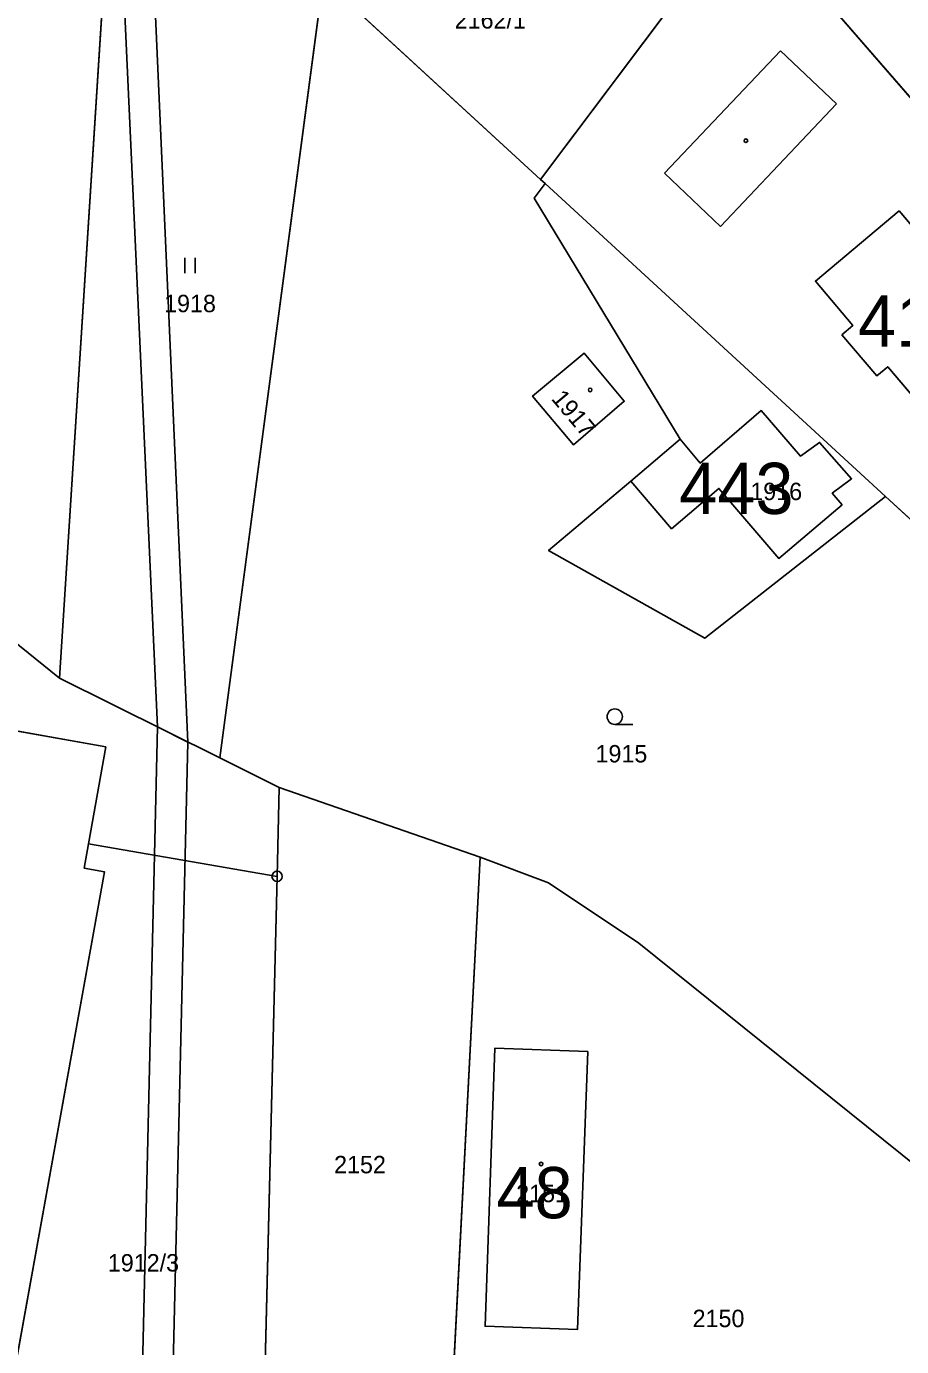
# Model space of a CAD drawing. Extents: x -689422 to -685210, y -987725 to -982160.
# Drawn here: x -686551 to -686465.6, y -985556.7 to -985427.8 of the extents above; entities that cross this region are included whole.
import ezdxf

# ---------------------------------------------------------------- set-up
doc = ezdxf.new("R2010")
doc.units = 0
for name, color, linetype in [('KN_Budovy', 7, 'Continuous'), ('KN_Budovy_cisla_domovni', 7, 'Continuous'), ('KN_Hranice_parcel', 7, 'Continuous'), ('KN_Hranice_parcel_vnitrni_kresba', 7, 'Continuous'), ('KN_Parcelni cisla', 7, 'Continuous'), ('KN_Polygon parcely', 7, 'Continuous'), ('KN_POZEMKY_ORNA PUDA', 7, 'Continuous'), ('KN_POZEMKY_OSTATNI PLOCHA', 7, 'Continuous'), ('KN_POZEMKY_TTP', 7, 'Continuous'), ('KN_POZEMKY_ZAHRADA', 7, 'Continuous'), ('KN_POZEMKY_ZASTAVENA PLOCHA', 7, 'Continuous'), ('KN_VYUZITI_19_ostatni plocha_zelen', 7, 'Continuous'), ('KN_VYUZITI_23_ostatni plocha_manipulacni plocha', 7, 'Continuous'), ('KN_VYUZITI_26_ostatni plocha_jina plocha', 7, 'Continuous'), ('KN_Věcná břemena k části', 7, 'Continuous'), ('KN_Značky bodu BP', 7, 'Continuous'), ('KN_Značky budov', 7, 'Continuous'), ('KN_Značky kultur', 7, 'Continuous')]:
    doc.layers.add(name, color=color, linetype=linetype)

msp = doc.modelspace()

# ---------------------------------------------------------------- linework, layer by layer
at = {"layer": 'KN_Budovy'}
for points in [[(-686471.46, -985457.89), (-686468.04, -985461.91), (-686466.98, -985461.02), (-686462.28, -985466.57), (-686454.11, -985459.66), (-686458.6, -985454.39), (-686461.61, -985450.84), (-686465.89, -985445.81), (-686474.04, -985452.65), (-686470.39, -985456.99)], [(-686492.71, -985464.38), (-686496.63, -985459.69), (-686501.65, -985463.88), (-686497.66, -985468.63)], [(-686471.45, -985474.49), (-686472.41, -985473.37), (-686470.52, -985471.96), (-686473.64, -985468.41), (-686475.5, -985469.76), (-686479.33, -985465.3), (-686485.28, -985470.42), (-686487.24, -985468.1), (-686492.05, -985472.18), (-686488.08, -985476.84), (-686483.46, -985472.89), (-686477.62, -985479.73)], [(-686647.36, -985580.89), (-686657.03, -985635), (-686657.36, -985636.86), (-686639.84, -985639.99), (-686608.04, -985645.65), (-686607.72, -985643.9), (-686605.46, -985631.55), (-686601.23, -985608.44), (-686593.05, -985563.17), (-686590.1, -985563.7), (-686560.49, -985569.04), (-686553.12, -985564.16), (-686543.43, -985510.32), (-686545.4, -985509.96), (-686544.98, -985507.58), (-686543.3, -985498.14), (-686565.91, -985494.08), (-686563.36, -985479.92), (-686562.92, -985477.46), (-686564.18, -985477.23), (-686599.79, -985470.83), (-686626.72, -985465.99), (-686632.58, -985498.63)], [(-686497.25, -985555), (-686496.27, -985527.87), (-686505.34, -985527.56), (-686506.28, -985554.69)]]:
    msp.add_lwpolyline(points, close=True, dxfattribs=at)
at = {"layer": 'KN_Hranice_parcel'}
for p, q in [((-686542.66, -985410.13), (-686547.8, -985491.42)), ((-686480.91, -985416.14), (-686500.86, -985442.73)), ((-686449.98, -985451.82), (-686480.91, -985416.14)), ((-686522.1, -985423.2), (-686532.18, -985499.21)), ((-686500.86, -985442.73), (-686522.1, -985423.2)), ((-686500.43, -985443.13), (-686500.86, -985442.73)), ((-686467.2, -985473.69), (-686500.43, -985443.13)), ((-686492.05, -985472.18), (-686487.24, -985468.1)), ((-686447.28, -985492), (-686467.2, -985473.69)), ((-686547.8, -985491.42), (-686532.18, -985499.21)), ((-686532.18, -985499.21), (-686526.37, -985502.11)), ((-686526.37, -985502.11), (-686526.58, -985510.77)), ((-686526.37, -985502.11), (-686506.77, -985508.91)), ((-686526.58, -985510.77), (-686544.98, -985507.58)), ((-686506.77, -985508.91), (-686510.21, -985575.49)), ((-686526.58, -985510.77), (-686528.13, -985574.21))]:
    msp.add_line(p, q, dxfattribs=at)
for points in [[(-686487.24, -985468.1), (-686501.5, -985444.55), (-686500.43, -985443.13)], [(-686501.65, -985463.88), (-686496.63, -985459.69), (-686492.71, -985464.38), (-686497.66, -985468.63), (-686501.65, -985463.88)], [(-686467.2, -985473.69), (-686484.83, -985487.52), (-686500.08, -985478.96), (-686492.05, -985472.18)], [(-686544.98, -985507.58), (-686543.3, -985498.14), (-686565.91, -985494.08), (-686563.36, -985479.92)], [(-686557.82, -985479.13), (-686554.12, -985486.33), (-686547.8, -985491.42)], [(-686544.98, -985507.58), (-686545.4, -985509.96), (-686543.43, -985510.32), (-686553.12, -985564.16), (-686560.49, -985569.04), (-686590.1, -985563.7)], [(-686506.77, -985508.91), (-686500.11, -985511.39), (-686491.28, -985517.3), (-686463.92, -985539.3)], [(-686506.28, -985554.69), (-686505.34, -985527.56), (-686496.27, -985527.87), (-686497.25, -985555), (-686506.28, -985554.69)]]:
    msp.add_lwpolyline(points, dxfattribs=at)
at = {"layer": 'KN_Hranice_parcel_vnitrni_kresba'}
for p, q in [((-686477.45, -985430.16), (-686488.79, -985442.12)), ((-686471.98, -985435.35), (-686477.45, -985430.16)), ((-686483.32, -985447.31), (-686471.98, -985435.35)), ((-686488.79, -985442.12), (-686483.32, -985447.31)), ((-686465.89, -985445.81), (-686474.04, -985452.65)), ((-686461.61, -985450.84), (-686465.89, -985445.81)), ((-686474.04, -985452.65), (-686470.39, -985456.99)), ((-686470.39, -985456.99), (-686471.46, -985457.89)), ((-686471.46, -985457.89), (-686468.04, -985461.91)), ((-686468.04, -985461.91), (-686466.98, -985461.02)), ((-686466.98, -985461.02), (-686462.28, -985466.57)), ((-686479.33, -985465.3), (-686485.28, -985470.42)), ((-686479.33, -985465.3), (-686475.5, -985469.76)), ((-686485.28, -985470.42), (-686487.24, -985468.1)), ((-686488.08, -985476.84), (-686492.05, -985472.18)), ((-686488.08, -985476.84), (-686483.46, -985472.89)), ((-686483.46, -985472.89), (-686477.62, -985479.73)), ((-686472.41, -985473.37), (-686471.45, -985474.49)), ((-686471.45, -985474.49), (-686477.62, -985479.73))]:
    msp.add_line(p, q, dxfattribs=at)
msp.add_lwpolyline([(-686475.5, -985469.76), (-686473.64, -985468.41), (-686470.52, -985471.96), (-686472.41, -985473.37)], dxfattribs=at)
at = {"layer": 'KN_Polygon parcely'}
for points in [[(-686500.45, -985393.56), (-686522.1, -985423.2), (-686500.86, -985442.73), (-686480.91, -985416.14), (-686499.68, -985394.48)], [(-686554.12, -985486.33), (-686547.8, -985491.42), (-686542.66, -985410.13), (-686552.22, -985403.96), (-686562.9, -985415.38), (-686578.28, -985427.51), (-686585.39, -985431.78), (-686576.16, -985443.11), (-686569.72, -985451.01), (-686561.57, -985470.64), (-686558.99, -985476.85), (-686557.82, -985479.13)], [(-686547.8, -985491.42), (-686532.18, -985499.21), (-686522.1, -985423.2), (-686542.66, -985410.13)], [(-686480.91, -985416.14), (-686500.86, -985442.73), (-686500.43, -985443.13), (-686467.2, -985473.69), (-686447.28, -985492), (-686446.16, -985478.91), (-686449.98, -985451.82)], [(-686522.1, -985423.2), (-686532.18, -985499.21), (-686526.37, -985502.11), (-686506.77, -985508.91), (-686500.11, -985511.39), (-686491.28, -985517.3), (-686463.92, -985539.3), (-686462.01, -985532.68), (-686457.37, -985516.51), (-686452.79, -985503.82), (-686447.28, -985492), (-686467.2, -985473.69), (-686484.83, -985487.52), (-686500.08, -985478.96), (-686492.05, -985472.18), (-686487.24, -985468.1), (-686501.5, -985444.55), (-686500.43, -985443.13), (-686500.86, -985442.73)], [(-686500.43, -985443.13), (-686501.5, -985444.55), (-686487.24, -985468.1), (-686492.05, -985472.18), (-686500.08, -985478.96), (-686484.83, -985487.52), (-686467.2, -985473.69)], [(-686501.65, -985463.88), (-686496.63, -985459.69), (-686492.71, -985464.38), (-686497.66, -985468.63)], [(-686501.65, -985463.88), (-686497.66, -985468.63), (-686492.71, -985464.38), (-686496.63, -985459.69)], [(-686543.3, -985498.14), (-686565.91, -985494.08), (-686563.36, -985479.92), (-686562.92, -985477.46), (-686564.18, -985477.23), (-686584.65, -985528.92), (-686591.84, -985547.07), (-686590.1, -985563.7), (-686560.49, -985569.04), (-686553.12, -985564.16), (-686543.43, -985510.32), (-686545.4, -985509.96), (-686544.98, -985507.58)], [(-686560.46, -985480.43), (-686563.36, -985479.92), (-686565.91, -985494.08), (-686543.3, -985498.14), (-686544.98, -985507.58), (-686526.58, -985510.77), (-686526.37, -985502.11), (-686532.18, -985499.21), (-686547.8, -985491.42), (-686554.12, -985486.33), (-686557.82, -985479.13)], [(-686526.58, -985510.77), (-686528.13, -985574.21), (-686510.21, -985575.49), (-686506.77, -985508.91), (-686526.37, -985502.11)], [(-686528.13, -985574.21), (-686526.58, -985510.77), (-686544.98, -985507.58), (-686545.4, -985509.96), (-686543.43, -985510.32), (-686553.12, -985564.16), (-686560.49, -985569.04), (-686590.1, -985563.7), (-686589.66, -985567.94), (-686588.85, -985580.03), (-686583.91, -985579.56)], [(-686506.77, -985508.91), (-686510.21, -985575.49), (-686501.31, -985576.85), (-686462.02, -985584.9), (-686462.61, -985547.16), (-686463.92, -985539.3), (-686491.28, -985517.3), (-686500.11, -985511.39)], [(-686506.28, -985554.69), (-686505.34, -985527.56), (-686496.27, -985527.87), (-686497.25, -985555)], [(-686506.28, -985554.69), (-686497.25, -985555), (-686496.27, -985527.87), (-686505.34, -985527.56)]]:
    msp.add_lwpolyline(points, close=True, dxfattribs=at)
msp.add_lwpolyline([(-686480.91, -985416.14), (-686449.98, -985451.82), (-686446.16, -985478.91), (-686442.9, -985487.63), (-686439.65, -985492.02), (-686435.71, -985487.71), (-686427.68, -985496.78), (-686422.83, -985498.58), (-686424.97, -985504.28), (-686399.43, -985508.02), (-686410.99, -985484.94), (-686412.29, -985482.34), (-686427.97, -985462.7), (-686453.06, -985421.28)], dxfattribs=at)
at = {"layer": 'KN_POZEMKY_ORNA PUDA'}
for p, q in [((-686542.66, -985410.13), (-686547.8, -985491.42)), ((-686547.8, -985491.42), (-686554.12, -985486.33))]:
    msp.add_line(p, q, dxfattribs=at)
at = {"layer": 'KN_POZEMKY_OSTATNI PLOCHA'}
for p, q in [((-686449.98, -985451.82), (-686480.91, -985416.14)), ((-686554.12, -985486.33), (-686547.8, -985491.42)), ((-686547.8, -985491.42), (-686532.18, -985499.21)), ((-686543.3, -985498.14), (-686565.91, -985494.08)), ((-686544.98, -985507.58), (-686543.3, -985498.14)), ((-686532.18, -985499.21), (-686526.37, -985502.11)), ((-686526.58, -985510.77), (-686526.37, -985502.11)), ((-686526.37, -985502.11), (-686526.58, -985510.77)), ((-686526.37, -985502.11), (-686506.77, -985508.91)), ((-686545.4, -985509.96), (-686544.98, -985507.58)), ((-686544.98, -985507.58), (-686526.58, -985510.77)), ((-686526.58, -985510.77), (-686544.98, -985507.58)), ((-686506.77, -985508.91), (-686510.21, -985575.49)), ((-686510.21, -985575.49), (-686506.77, -985508.91)), ((-686506.77, -985508.91), (-686500.11, -985511.39)), ((-686553.12, -985564.16), (-686543.43, -985510.32)), ((-686543.43, -985510.32), (-686545.4, -985509.96)), ((-686526.58, -985510.77), (-686528.13, -985574.21)), ((-686528.13, -985574.21), (-686526.58, -985510.77)), ((-686500.11, -985511.39), (-686491.28, -985517.3)), ((-686491.28, -985517.3), (-686463.92, -985539.3)), ((-686505.34, -985527.56), (-686506.28, -985554.69)), ((-686496.27, -985527.87), (-686505.34, -985527.56)), ((-686497.25, -985555), (-686496.27, -985527.87)), ((-686506.28, -985554.69), (-686497.25, -985555))]:
    msp.add_line(p, q, dxfattribs=at)
at = {"layer": 'KN_POZEMKY_TTP'}
for p, q in [((-686547.8, -985491.42), (-686542.66, -985410.13)), ((-686522.1, -985423.2), (-686532.18, -985499.21)), ((-686532.18, -985499.21), (-686547.8, -985491.42))]:
    msp.add_line(p, q, dxfattribs=at)
at = {"layer": 'KN_POZEMKY_ZAHRADA'}
for p, q in [((-686480.91, -985416.14), (-686500.86, -985442.73)), ((-686532.18, -985499.21), (-686522.1, -985423.2)), ((-686500.86, -985442.73), (-686522.1, -985423.2)), ((-686522.1, -985423.2), (-686500.86, -985442.73)), ((-686500.43, -985443.13), (-686501.5, -985444.55)), ((-686500.86, -985442.73), (-686500.43, -985443.13)), ((-686501.5, -985444.55), (-686487.24, -985468.1)), ((-686496.63, -985459.69), (-686501.65, -985463.88)), ((-686492.71, -985464.38), (-686496.63, -985459.69)), ((-686501.65, -985463.88), (-686497.66, -985468.63)), ((-686497.66, -985468.63), (-686492.71, -985464.38)), ((-686487.24, -985468.1), (-686492.05, -985472.18)), ((-686492.05, -985472.18), (-686500.08, -985478.96)), ((-686484.83, -985487.52), (-686467.2, -985473.69)), ((-686467.2, -985473.69), (-686447.28, -985492)), ((-686500.08, -985478.96), (-686484.83, -985487.52)), ((-686526.37, -985502.11), (-686532.18, -985499.21)), ((-686506.77, -985508.91), (-686526.37, -985502.11)), ((-686500.11, -985511.39), (-686506.77, -985508.91)), ((-686491.28, -985517.3), (-686500.11, -985511.39)), ((-686463.92, -985539.3), (-686491.28, -985517.3))]:
    msp.add_line(p, q, dxfattribs=at)
at = {"layer": 'KN_POZEMKY_ZASTAVENA PLOCHA'}
for p, q in [((-686500.86, -985442.73), (-686480.91, -985416.14)), ((-686480.91, -985416.14), (-686449.98, -985451.82)), ((-686501.5, -985444.55), (-686500.43, -985443.13)), ((-686500.43, -985443.13), (-686500.86, -985442.73)), ((-686467.2, -985473.69), (-686500.43, -985443.13)), ((-686500.43, -985443.13), (-686467.2, -985473.69)), ((-686487.24, -985468.1), (-686501.5, -985444.55)), ((-686501.65, -985463.88), (-686496.63, -985459.69)), ((-686496.63, -985459.69), (-686492.71, -985464.38)), ((-686497.66, -985468.63), (-686501.65, -985463.88)), ((-686492.71, -985464.38), (-686497.66, -985468.63)), ((-686492.05, -985472.18), (-686487.24, -985468.1)), ((-686500.08, -985478.96), (-686492.05, -985472.18)), ((-686467.2, -985473.69), (-686484.83, -985487.52)), ((-686447.28, -985492), (-686467.2, -985473.69)), ((-686484.83, -985487.52), (-686500.08, -985478.96)), ((-686565.91, -985494.08), (-686543.3, -985498.14)), ((-686543.3, -985498.14), (-686544.98, -985507.58)), ((-686544.98, -985507.58), (-686545.4, -985509.96)), ((-686543.43, -985510.32), (-686553.12, -985564.16)), ((-686545.4, -985509.96), (-686543.43, -985510.32)), ((-686506.28, -985554.69), (-686505.34, -985527.56)), ((-686505.34, -985527.56), (-686496.27, -985527.87)), ((-686496.27, -985527.87), (-686497.25, -985555)), ((-686497.25, -985555), (-686506.28, -985554.69))]:
    msp.add_line(p, q, dxfattribs=at)
at = {"layer": 'KN_VYUZITI_19_ostatni plocha_zelen'}
for p, q in [((-686554.12, -985486.33), (-686547.8, -985491.42)), ((-686547.8, -985491.42), (-686532.18, -985499.21)), ((-686543.3, -985498.14), (-686565.91, -985494.08)), ((-686544.98, -985507.58), (-686543.3, -985498.14)), ((-686532.18, -985499.21), (-686526.37, -985502.11)), ((-686526.37, -985502.11), (-686526.58, -985510.77)), ((-686526.58, -985510.77), (-686544.98, -985507.58))]:
    msp.add_line(p, q, dxfattribs=at)
at = {"layer": 'KN_VYUZITI_23_ostatni plocha_manipulacni plocha'}
for p, q in [((-686545.4, -985509.96), (-686544.98, -985507.58)), ((-686544.98, -985507.58), (-686526.58, -985510.77)), ((-686510.21, -985575.49), (-686506.77, -985508.91)), ((-686506.77, -985508.91), (-686500.11, -985511.39)), ((-686553.12, -985564.16), (-686543.43, -985510.32)), ((-686543.43, -985510.32), (-686545.4, -985509.96)), ((-686526.58, -985510.77), (-686528.13, -985574.21)), ((-686500.11, -985511.39), (-686491.28, -985517.3)), ((-686491.28, -985517.3), (-686463.92, -985539.3)), ((-686505.34, -985527.56), (-686506.28, -985554.69)), ((-686496.27, -985527.87), (-686505.34, -985527.56)), ((-686497.25, -985555), (-686496.27, -985527.87)), ((-686506.28, -985554.69), (-686497.25, -985555))]:
    msp.add_line(p, q, dxfattribs=at)
at = {"layer": 'KN_VYUZITI_26_ostatni plocha_jina plocha'}
for p, q in [((-686449.98, -985451.82), (-686480.91, -985416.14)), ((-686526.58, -985510.77), (-686526.37, -985502.11)), ((-686526.37, -985502.11), (-686506.77, -985508.91)), ((-686506.77, -985508.91), (-686510.21, -985575.49)), ((-686528.13, -985574.21), (-686526.58, -985510.77))]:
    msp.add_line(p, q, dxfattribs=at)
at = {"layer": 'KN_Věcná břemena k části'}
for points in [[(-686538.25, -985496.18), (-686535.28, -985497.66), (-686538.93, -985415.79), (-686541.92, -985415.91)], [(-686540.11, -985575.36), (-686537.1, -985575.07), (-686535.28, -985497.66), (-686538.25, -985496.18)]]:
    msp.add_lwpolyline(points, close=True, dxfattribs=at)
at = {"layer": 'KN_Značky bodu BP'}
for radius in [0.5, 0.0303]:
    msp.add_circle((-686526.58, -985510.77), radius, dxfattribs=at)
at = {"layer": 'KN_Značky budov'}
for centre in [(-686480.83, -985438.95), (-686496.03, -985463.28), (-686478.44, -985470.65), (-686500.82, -985538.85)]:
    msp.add_circle(centre, 0.175, dxfattribs=at)
at = {"layer": 'KN_Značky kultur'}
for p, q in [((-686535.59, -985451.89), (-686535.59, -985450.39)), ((-686534.59, -985451.89), (-686534.59, -985450.39)), ((-686493.63, -985495.93), (-686491.88, -985495.93))]:
    msp.add_line(p, q, dxfattribs=at)
msp.add_circle((-686493.63, -985495.18), 0.75, dxfattribs=at)

# ---------------------------------------------------------------- texts
at = {"layer": 'KN_Budovy_cisla_domovni'}
for s, p in [('414', (-686469.89, -985459.06)), ('443', (-686487.34, -985475.39)), ('48', (-686505.17, -985544.15))]:
    msp.add_text(s, height=5, dxfattribs=at).set_placement(p)
at = {"layer": 'KN_Parcelni cisla'}
for s, p in [('2162/1', (-686509.25, -985428)), ('1918', (-686537.61, -985455.69)), ('1916', (-686480.4, -985474.04)), ('1915', (-686495.51, -985499.65)), ('2152', (-686521.02, -985539.76)), ('2151', (-686503.25, -985542.58)), ('1912/3', (-686543.1, -985549.35)), ('2150', (-686486.03, -985554.78))]:
    msp.add_text(s, height=1.7, dxfattribs=at).set_placement(p)
msp.add_text('1917', height=1.7, rotation=310, dxfattribs=at).set_placement((-686499.9, -985464.16))

doc.saveas('drawing.dxf')
